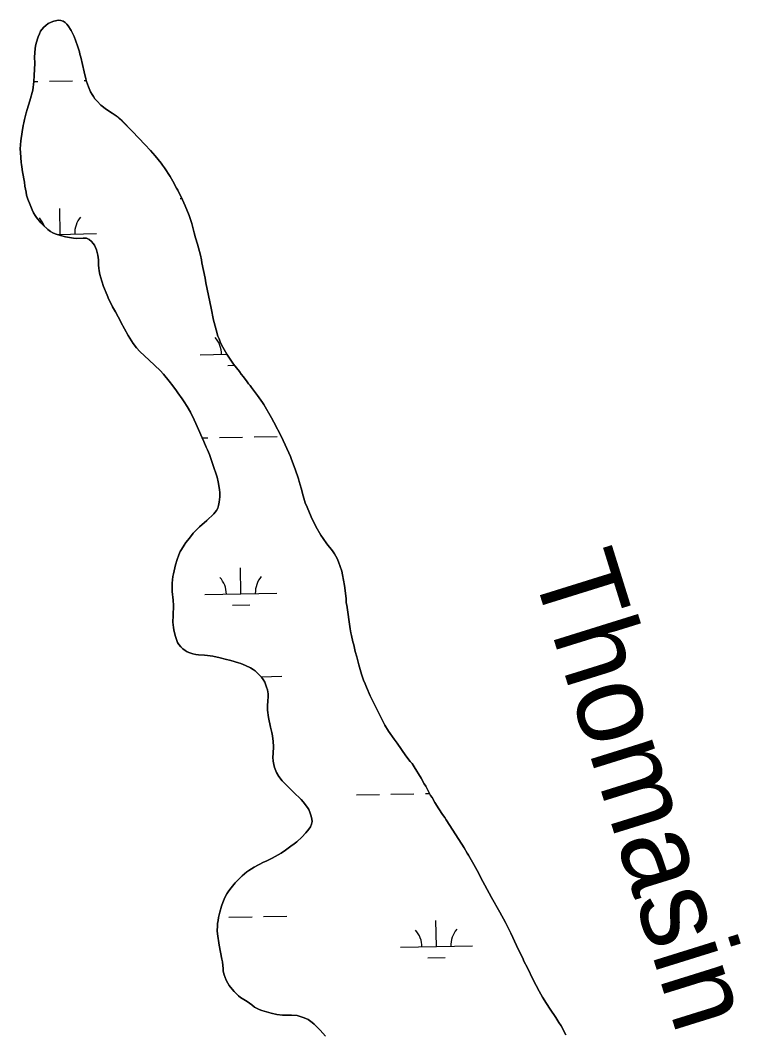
# Model space of a CAD drawing. Extents: x 3989314 to 4027622, y 243956 to 270014.
# Drawn here: x 4007625 to 4008624, y 264339 to 265741 of the extents above; entities that cross this region are included whole.
import ezdxf

# ---------------------------------------------------------------- set-up
doc = ezdxf.new("R2010")
doc.units = 0
for name, color, linetype in [('V-RIVR-EDGE', 7, 'Continuous'), ('V-RIVR-IDEN', 7, 'Continuous'), ('V-WETL-SWMP', 7, 'Continuous')]:
    doc.layers.add(name, color=color, linetype=linetype)

msp = doc.modelspace()

# ---------------------------------------------------------------- linework, layer by layer
at = {"layer": 'V-RIVR-EDGE'}
for points in [[(4007678.2, 265740.6), (4007671.7, 265739.2), (4007670.4, 265738.7), (4007664, 265736), (4007660.7, 265733.4), (4007658, 265730.9), (4007655.2, 265727.8), (4007653.2, 265725.2), (4007651.6, 265721.7), (4007649.8, 265717.4), (4007647.2, 265708.7), (4007646.4, 265704.7), (4007645.9, 265701.6), (4007645, 265689.5), (4007645.1, 265681.1), (4007644.5, 265663.9), (4007643.9, 265655.4), (4007642.3, 265643.7), (4007638.5, 265628.9), (4007634.5, 265616.6), (4007633.4, 265612.2), (4007631.8, 265606.8), (4007630.9, 265603.1), (4007630, 265598.3), (4007629.1, 265594.6), (4007627.6, 265586), (4007625.8, 265573.5), (4007625, 265562.4), (4007625.2, 265557.3), (4007626.4, 265543.5), (4007626.9, 265540.5), (4007627.2, 265537.3), (4007628.3, 265530.1), (4007630.9, 265515.8), (4007631.6, 265510.4), (4007633.2, 265502.3), (4007633.7, 265498.1), (4007635.6, 265492.5), (4007638.6, 265484.6), (4007641.6, 265477.5), (4007643.6, 265473.5), (4007645.7, 265469.9), (4007647.6, 265467.2), (4007653.5, 265459.8), (4007655.9, 265457.3), (4007663.5, 265450.2), (4007667.1, 265447.4), (4007670.4, 265445.7), (4007673.7, 265444.4), (4007681, 265442.1), (4007688, 265440.4), (4007698.7, 265438.1), (4007703.5, 265437.7), (4007712.2, 265438.2), (4007716.8, 265438.1), (4007720.7, 265436.5), (4007724.1, 265433.6), (4007726.2, 265431.1), (4007727.9, 265428.5), (4007730.6, 265422.2), (4007731.8, 265418.5), (4007732.6, 265414.6), (4007733.4, 265408.4), (4007733.8, 265400.9), (4007734.2, 265396.5), (4007734.7, 265392.8), (4007735.5, 265388.1), (4007738.1, 265378.8), (4007740.7, 265371.2), (4007745.6, 265359.1), (4007748.1, 265353.4), (4007751.6, 265346.3), (4007753.1, 265343.2), (4007757.3, 265336), (4007760.9, 265329.1), (4007762.8, 265325.8), (4007764.6, 265321.7), (4007774.6, 265303.3), (4007781.9, 265292.1), (4007786.4, 265286.1), (4007791.1, 265281.1), (4007804, 265269.2), (4007818.9, 265254.7), (4007823.9, 265249.6), (4007831.5, 265240.2), (4007836.8, 265233.3), (4007841.6, 265226.4), (4007843.5, 265223.9), (4007849.6, 265215.3), (4007852.5, 265211.2), (4007856.6, 265204.8), (4007861, 265196.9), (4007866.4, 265186.4), (4007868.8, 265181.1), (4007874.3, 265168.6), (4007875.5, 265165.4), (4007877.5, 265161.2), (4007879.6, 265156.1), (4007883, 265148.5), (4007884.8, 265144.9), (4007887.4, 265138.3)], [(4007709, 265689.5), (4007707.8, 265693.5), (4007707.1, 265696.6), (4007704.6, 265705.1), (4007699.8, 265718), (4007695.8, 265726.4), (4007691.6, 265732.6), (4007689.7, 265734.9), (4007687.3, 265737.3), (4007684.5, 265739.2), (4007681.3, 265740.1), (4007678.2, 265740.6)], [(4008105.1, 264815.8), (4008103.4, 264820.4), (4008101.3, 264825.3), (4008098.3, 264833.7), (4008094.7, 264846.4), (4008091.8, 264857.9), (4008089.5, 264864.9), (4008087.6, 264874.1), (4008086.2, 264878.6), (4008084.6, 264887.1), (4008083.6, 264891.1), (4008082.5, 264896.6), (4008077.9, 264929.3), (4008077.2, 264932.7), (4008076.9, 264938.6), (4008074.7, 264956.8), (4008072.2, 264971.6), (4008070.9, 264976.7), (4008066.6, 264989.2), (4008064.6, 264994), (4008060.9, 265000.6), (4008058, 265004.5), (4008050.1, 265014.4), (4008045, 265021.7), (4008041.9, 265026.4), (4008035, 265038.4), (4008028.6, 265052), (4008023, 265065.4), (4008020.4, 265071.2), (4008016.6, 265084), (4008015.7, 265088.3), (4008014.7, 265091.5), (4008011.9, 265100.8), (4008010.8, 265104.6), (4008006.5, 265118), (4008001.5, 265131.5), (4008000, 265135.3), (4007987.3, 265162.9), (4007977, 265183), (4007973.5, 265189.3), (4007962.8, 265207.6), (4007961, 265210.5), (4007954, 265220.3), (4007945.7, 265231.2), (4007944, 265233.8), (4007941.7, 265236.5), (4007939.7, 265239.3), (4007934.7, 265245.8), (4007931.6, 265249.9), (4007929.2, 265253.3), (4007921, 265263.5), (4007916.2, 265270.3), (4007911.7, 265277.3), (4007907.8, 265284), (4007904.4, 265290.4), (4007902.4, 265294.6), (4007900.9, 265298.9), (4007899.3, 265302.5), (4007896.6, 265311.2), (4007893.8, 265321.2), (4007893, 265324.7), (4007889.8, 265341.2), (4007887.9, 265350), (4007882.6, 265376.2), (4007881.4, 265383), (4007877.1, 265404.1), (4007876.5, 265408.1), (4007875, 265414.7), (4007870.9, 265430), (4007868.3, 265439), (4007866.2, 265445.6), (4007862.9, 265458.7), (4007859.4, 265469.7), (4007853.9, 265483.3), (4007850.1, 265491.7), (4007843.5, 265505.1), (4007842, 265507.9), (4007836.7, 265517.4), (4007832.8, 265524), (4007825.1, 265535.7), (4007822.3, 265539.5), (4007820.5, 265542.4), (4007812.3, 265552.5), (4007805.9, 265559.7), (4007797.9, 265568.4), (4007780.9, 265586.4), (4007766.3, 265600.9), (4007758, 265607.8), (4007752.6, 265611.6), (4007744.5, 265616.7), (4007736.9, 265623), (4007731.6, 265628.2), (4007728.7, 265631.6), (4007726.5, 265634.8), (4007724.8, 265637.4), (4007722.6, 265641.3), (4007719.8, 265648.2), (4007717.1, 265655.6), (4007716.2, 265659.4), (4007713.5, 265668.9), (4007709, 265689.5)], [(4007887.4, 265138.3), (4007892.3, 265124.2), (4007898.1, 265106.7), (4007899.5, 265100.5), (4007901.4, 265089.7), (4007901.9, 265085.3), (4007901.8, 265079.6), (4007901.6, 265076), (4007901.1, 265072), (4007900.2, 265067.7), (4007898.9, 265063.7), (4007897.1, 265060.4), (4007893.4, 265055.9), (4007890.6, 265053.1), (4007886.6, 265049.6), (4007884, 265046.8), (4007873.9, 265038.1), (4007865.1, 265029.1), (4007859.6, 265022.4), (4007854.7, 265016.2), (4007852.3, 265012.7), (4007848.5, 265006.7), (4007846.9, 265003.7), (4007844.8, 264999), (4007842.5, 264992.7), (4007840.4, 264985.3), (4007837.5, 264972.8), (4007836.7, 264969), (4007835.7, 264959.8), (4007835.6, 264955.7), (4007835.9, 264948.4), (4007837.3, 264936.3), (4007837.7, 264928.7), (4007837, 264914.8), (4007836.8, 264905.9), (4007837.4, 264898.5), (4007837.9, 264895.2), (4007838.8, 264891), (4007840.3, 264885.9), (4007841.7, 264881.5), (4007843.3, 264877.6), (4007845, 264874.6), (4007847.6, 264871.5), (4007850.7, 264868.7), (4007853.7, 264866.3), (4007856.4, 264864.6), (4007860.2, 264863.1), (4007864.4, 264861.8), (4007868.7, 264860.9), (4007872.5, 264860.4), (4007880.4, 264860.1), (4007884.8, 264859.7), (4007888.6, 264859), (4007892.3, 264858.6), (4007902.5, 264856.2), (4007909.4, 264854.3), (4007917.1, 264852.5), (4007927.6, 264849.5), (4007931, 264848.3), (4007937.5, 264845.8), (4007944.3, 264842.4), (4007948, 264840.1), (4007950.8, 264838.1), (4007957.2, 264832), (4007959.5, 264829.5), (4007961.9, 264826.2), (4007964.1, 264822.4), (4007966.8, 264815.8), (4007967.9, 264811.8), (4007968.8, 264806.4), (4007969, 264801.4), (4007968.6, 264797.8), (4007968.5, 264794.7), (4007968, 264791.7), (4007968.1, 264783.6), (4007969.3, 264773.5), (4007972.1, 264760.2), (4007974, 264752.5), (4007975, 264748.2), (4007976, 264740.2), (4007976.2, 264733.2), (4007976.1, 264730), (4007975.7, 264727), (4007975.7, 264723.5), (4007975.5, 264718.6), (4007975.8, 264712.9), (4007976.6, 264708.2), (4007977.8, 264704.1), (4007980.3, 264697.4), (4007983.8, 264691.5), (4007988.5, 264685.5), (4007998.5, 264675.3), (4008004.2, 264670.2), (4008014.5, 264660), (4008017.7, 264656.5), (4008023.6, 264648.7), (4008025.2, 264645.8), (4008027.3, 264641), (4008028.6, 264636.9), (4008029.6, 264632.7), (4008029.8, 264629.4)], [(4008381.6, 264333.3), (4008375.2, 264345.9), (4008372.2, 264350.5), (4008368.1, 264357.6), (4008360.2, 264369), (4008355.2, 264376.8), (4008349.6, 264385.8), (4008344.9, 264393.9), (4008336.4, 264409.9), (4008328.5, 264426.3), (4008323.7, 264435.6), (4008322.5, 264438.4), (4008313.2, 264457.2), (4008305.3, 264474.4), (4008298.2, 264489.1), (4008290.4, 264503.7), (4008278.9, 264523.7), (4008263.6, 264552.3), (4008261.3, 264557.2), (4008254, 264569.8), (4008247, 264582.5), (4008245, 264585.6), (4008241, 264592.6), (4008229.4, 264611), (4008215.8, 264631.6), (4008213.8, 264634.8), (4008210.7, 264639), (4008205.6, 264646.7), (4008200.2, 264655.7), (4008196.4, 264662.5), (4008194.3, 264665.5), (4008187.6, 264678.4), (4008185.5, 264681.7), (4008181.1, 264689.5), (4008171.6, 264705.2), (4008168.6, 264709.7), (4008166.1, 264712.6), (4008160.1, 264720.4), (4008147.9, 264737.8), (4008143.7, 264743.4), (4008135.9, 264754.6), (4008130.9, 264763), (4008126.6, 264771), (4008110.3, 264803.8), (4008105.1, 264815.8)], [(4008029.8, 264629.4), (4008029.1, 264625.8), (4008027.5, 264621.7), (4008025.4, 264618.6), (4008021.2, 264613.4), (4008015.4, 264607.5), (4008008.7, 264601.3), (4008005.2, 264598.5), (4008000.5, 264595.1), (4007993.1, 264589.5), (4007986.8, 264585.3), (4007974.4, 264578.5), (4007966.3, 264574.3), (4007962.6, 264572.9), (4007949.5, 264566.1), (4007942.2, 264561.5), (4007939.5, 264559.6), (4007932.9, 264553.9), (4007929.2, 264550.4), (4007923.1, 264544), (4007915.8, 264535.2), (4007913.4, 264531.8), (4007911.7, 264529.1), (4007909.5, 264525), (4007907.9, 264521.5), (4007906, 264517.1), (4007904.2, 264511.8), (4007901.8, 264503.5), (4007900.1, 264496.3), (4007899.6, 264492.1), (4007898.7, 264487.9), (4007898.5, 264484.8), (4007898.4, 264477.8), (4007898.8, 264473.5), (4007901.1, 264457.9), (4007904.6, 264438.2), (4007905.4, 264434.5), (4007906, 264429.8), (4007906.4, 264425.2), (4007906.5, 264421.7)], [(4007906.5, 264421.7), (4007908, 264416.4), (4007910.8, 264409.3), (4007912.9, 264404.9), (4007914.9, 264401.7), (4007916.8, 264399.3), (4007921.7, 264393.5), (4007927.7, 264387.6), (4007930.6, 264385.4), (4007939.8, 264379.6), (4007946.4, 264374.9), (4007950, 264372), (4007953.5, 264369.9), (4007956.4, 264368.4), (4007960.1, 264367.3), (4007973.2, 264363.6), (4007981.1, 264361.7), (4007988.7, 264360.7), (4008001.3, 264360.7), (4008009.2, 264360.1), (4008013.1, 264359), (4008017.5, 264357.6), (4008021, 264356.1), (4008024.2, 264354.5), (4008030, 264350.5), (4008032.9, 264348), (4008041.2, 264339.8), (4008048.5, 264331.7)]]:
    msp.add_lwpolyline(points, dxfattribs=at)
at = {"layer": 'V-WETL-SWMP'}
for p, q in [((4007643.9, 265655.5), (4007649.6, 265655.6)), ((4007665.5, 265655.9), (4007697.5, 265656.6)), ((4007713.5, 265656.9), (4007716.8, 265657)), ((4007846.7, 265493.3), (4007849.3, 265493.4)), ((4007680.6, 265443.6), (4007679.9, 265479.6)), ((4007676.6, 265443.5), (4007730.6, 265444.6)), ((4007874.5, 265276.6), (4007911.7, 265277.4)), ((4007912.8, 265261.9), (4007922.1, 265262.1)), ((4007877.5, 265161.2), (4007885.4, 265161.4)), ((4007901.4, 265161.7), (4007933.3, 265162.3)), ((4007949.3, 265162.6), (4007981.3, 265163.3)), ((4007931.1, 264945), (4007930.4, 264981)), ((4007881.1, 264944), (4007981.1, 264946)), ((4007919.4, 264929.3), (4007943.4, 264929.8)), ((4007959, 264830.1), (4007988, 264830.7)), ((4008091.3, 264666.2), (4008123.3, 264666.8)), ((4008139.3, 264667.2), (4008171.2, 264667.8)), ((4008187.2, 264668.1), (4008192.9, 264668.2)), ((4007914.6, 264496.5), (4007946.6, 264497.1)), ((4007962.6, 264497.4), (4007994.6, 264498.1)), ((4008202.3, 264455.8), (4008201.6, 264491.8)), ((4008152.3, 264454.8), (4008252.3, 264456.8)), ((4008190.6, 264440.1), (4008214.6, 264440.6))]:
    msp.add_line(p, q, dxfattribs=at)
for points in [[(4007804, 265269.2), (4007791.1, 265281.1), (4007786.4, 265286.1), (4007781.9, 265292.1), (4007774.6, 265303.3), (4007764.6, 265321.7), (4007762.8, 265325.8), (4007760.9, 265329.1), (4007757.3, 265336), (4007753.1, 265343.2), (4007751.6, 265346.3), (4007748.1, 265353.4), (4007745.6, 265359.1), (4007740.7, 265371.2), (4007738.1, 265378.8), (4007735.5, 265388.1), (4007734.7, 265392.8), (4007734.2, 265396.5), (4007733.8, 265400.9), (4007733.4, 265408.4), (4007732.6, 265414.6), (4007731.8, 265418.5), (4007730.6, 265422.2), (4007727.9, 265428.5), (4007726.2, 265431.1), (4007724.1, 265433.6), (4007720.7, 265436.5), (4007716.8, 265438.1), (4007712.2, 265438.2), (4007703.5, 265437.7), (4007698.7, 265438.1), (4007688, 265440.4), (4007681, 265442.1), (4007673.7, 265444.4), (4007670.4, 265445.7), (4007667.1, 265447.4), (4007663.5, 265450.2), (4007655.9, 265457.3), (4007653.5, 265459.8), (4007647.6, 265467.2), (4007645.7, 265469.9), (4007643.6, 265473.5), (4007641.6, 265477.5), (4007638.6, 265484.6), (4007635.6, 265492.5), (4007633.7, 265498.1), (4007633.2, 265502.3), (4007631.6, 265510.4), (4007630.9, 265515.8), (4007628.3, 265530.1), (4007627.2, 265537.3), (4007626.9, 265540.5), (4007626.4, 265543.5), (4007625.2, 265557.3), (4007625, 265562.4), (4007625.8, 265573.5), (4007627.6, 265586), (4007629.1, 265594.6), (4007630, 265598.3), (4007630.9, 265603.1), (4007631.8, 265606.8), (4007633.4, 265612.2), (4007634.5, 265616.6), (4007638.5, 265628.9), (4007642.3, 265643.7), (4007643.9, 265655.4), (4007644.5, 265663.9), (4007645.1, 265681.1), (4007645, 265689.5), (4007645.9, 265701.6), (4007646.4, 265704.7), (4007647.3, 265708.7), (4007649.8, 265717.4), (4007651.6, 265721.7), (4007653.2, 265725.2), (4007655.2, 265727.8), (4007658, 265730.9), (4007660.7, 265733.4), (4007664, 265736), (4007670.4, 265738.7), (4007671.7, 265739.2), (4007678.2, 265740.6), (4007681.3, 265740.1), (4007684.5, 265739.2), (4007687.3, 265737.3), (4007689.7, 265734.9), (4007691.6, 265732.6), (4007695.8, 265726.4), (4007699.8, 265718), (4007704.6, 265705.1), (4007707.1, 265696.6), (4007707.8, 265693.5), (4007709, 265689.5), (4007713.5, 265668.9), (4007716.2, 265659.4), (4007717.1, 265655.6), (4007719.8, 265648.2), (4007722.6, 265641.3), (4007724.8, 265637.4), (4007726.5, 265634.8), (4007728.7, 265631.6)], [(4007728.7, 265631.6), (4007731.6, 265628.2), (4007736.9, 265623), (4007744.5, 265616.7), (4007752.6, 265611.6), (4007758, 265607.8), (4007766.3, 265600.8), (4007780.9, 265586.4), (4007797.9, 265568.4), (4007805.9, 265559.7), (4007812.3, 265552.5), (4007820.5, 265542.4), (4007822.3, 265539.5), (4007825.1, 265535.7), (4007832.8, 265524), (4007836.7, 265517.4), (4007842, 265507.9), (4007843.5, 265505.1), (4007850.1, 265491.7), (4007853.9, 265483.3), (4007859.4, 265469.7), (4007862.9, 265458.7), (4007866.2, 265445.6), (4007868.3, 265439), (4007870.9, 265430), (4007875, 265414.7), (4007876.5, 265408.1), (4007877.1, 265404.1), (4007881.4, 265383), (4007882.6, 265376.2), (4007887.9, 265350), (4007889.8, 265341.2), (4007893, 265324.7), (4007893.8, 265321.2), (4007896.6, 265311.2), (4007899.3, 265302.5), (4007900.9, 265298.9), (4007902.5, 265294.6), (4007904.4, 265290.4), (4007907.8, 265284), (4007911.7, 265277.3), (4007916.2, 265270.3), (4007921, 265263.5), (4007929.2, 265253.3), (4007931.6, 265249.9), (4007934.7, 265245.8), (4007939.7, 265239.3), (4007941.7, 265236.5), (4007944, 265233.8), (4007945.7, 265231.2), (4007954, 265220.3), (4007961, 265210.5), (4007962.8, 265207.6), (4007973.5, 265189.3), (4007977, 265183), (4007987.3, 265162.9), (4008000, 265135.3), (4008001.5, 265131.5), (4008006.5, 265118), (4008010.8, 265104.6), (4008011.9, 265100.8), (4008014.7, 265091.5), (4008015.7, 265088.3), (4008016.6, 265084), (4008020.4, 265071.2), (4008023, 265065.4), (4008028.6, 265052), (4008035, 265038.4), (4008041.9, 265026.4), (4008045, 265021.7), (4008050.1, 265014.4), (4008058, 265004.5), (4008060.9, 265000.6), (4008064.6, 264994), (4008066.6, 264989.2), (4008070.9, 264976.7), (4008072.2, 264971.6), (4008074.7, 264956.8), (4008076.9, 264938.6), (4008077.2, 264932.7), (4008077.9, 264929.3), (4008082.5, 264896.6), (4008083.6, 264891.1), (4008084.6, 264887.1), (4008086.2, 264878.6), (4008087.6, 264874.1), (4008089.5, 264864.9), (4008091.8, 264857.9), (4008094.7, 264846.4), (4008098.3, 264833.7), (4008101.3, 264825.3), (4008103.4, 264820.4), (4008105.1, 264815.8), (4008110.3, 264803.8), (4008126.6, 264771), (4008130.9, 264763), (4008135.9, 264754.6), (4008143.7, 264743.4), (4008147.9, 264737.8), (4008160.1, 264720.4), (4008166.1, 264712.6)], [(4007976.1, 264730), (4007976.2, 264733.2), (4007976, 264740.2), (4007975, 264748.2), (4007974, 264752.5), (4007972.1, 264760.2), (4007969.3, 264773.5), (4007968.1, 264783.6), (4007968, 264791.7), (4007968.5, 264794.7), (4007968.6, 264797.8), (4007969, 264801.4), (4007968.8, 264806.4), (4007967.9, 264811.8), (4007966.8, 264815.8), (4007964.1, 264822.4), (4007961.9, 264826.2), (4007959.5, 264829.5), (4007957.2, 264832), (4007950.8, 264838.1), (4007948, 264840.1), (4007944.3, 264842.4), (4007937.5, 264845.8), (4007931, 264848.3), (4007927.6, 264849.5), (4007917.1, 264852.5), (4007909.4, 264854.3), (4007902.5, 264856.2), (4007892.3, 264858.6), (4007888.6, 264859), (4007884.8, 264859.7), (4007880.4, 264860.1), (4007872.5, 264860.4), (4007868.7, 264860.9), (4007864.4, 264861.8), (4007860.2, 264863.1), (4007856.4, 264864.6), (4007853.7, 264866.3), (4007850.7, 264868.7), (4007847.6, 264871.5), (4007845, 264874.6), (4007843.3, 264877.6), (4007841.7, 264881.5), (4007840.3, 264885.9), (4007838.8, 264891), (4007837.9, 264895.2), (4007837.4, 264898.5), (4007836.8, 264905.9), (4007837, 264914.8), (4007837.7, 264928.7), (4007837.3, 264936.3), (4007835.9, 264948.4), (4007835.6, 264955.7), (4007835.7, 264959.8), (4007836.7, 264969), (4007837.5, 264972.8), (4007840.4, 264985.3), (4007842.5, 264992.7), (4007844.8, 264999), (4007846.9, 265003.7), (4007848.5, 265006.7), (4007852.3, 265012.7), (4007854.7, 265016.2), (4007859.6, 265022.4), (4007865.1, 265029.1), (4007873.9, 265038.1), (4007884, 265046.8), (4007886.6, 265049.6), (4007890.6, 265053.1), (4007893.4, 265055.9), (4007897.1, 265060.4), (4007898.9, 265063.7), (4007900.2, 265067.7), (4007901.1, 265072), (4007901.6, 265076), (4007901.8, 265079.6), (4007901.9, 265085.3), (4007901.4, 265089.7), (4007899.5, 265100.5), (4007898.1, 265106.7), (4007892.3, 265124.2), (4007887.4, 265138.3), (4007884.8, 265144.9), (4007883, 265148.5), (4007879.6, 265156.1), (4007877.5, 265161.2), (4007875.5, 265165.4), (4007874.3, 265168.6), (4007868.8, 265181.1), (4007866.4, 265186.4), (4007861, 265196.9), (4007856.6, 265204.8), (4007852.5, 265211.2), (4007849.6, 265215.3), (4007843.5, 265223.9), (4007841.6, 265226.4), (4007836.8, 265233.3), (4007831.5, 265240.2), (4007823.9, 265249.6), (4007818.9, 265254.7), (4007804, 265269.2)], [(4008048.5, 264331.7), (4008041.2, 264339.8), (4008032.9, 264348), (4008030, 264350.5), (4008024.2, 264354.5), (4008021, 264356.1), (4008017.5, 264357.6), (4008013.1, 264359), (4008009.2, 264360.1), (4008001.3, 264360.7), (4007988.7, 264360.7), (4007981.1, 264361.7), (4007973.2, 264363.6), (4007960.1, 264367.3), (4007956.4, 264368.4), (4007953.5, 264369.9), (4007950, 264372), (4007946.4, 264374.9), (4007939.8, 264379.6), (4007930.6, 264385.4), (4007927.7, 264387.6), (4007921.7, 264393.5), (4007916.8, 264399.3), (4007914.9, 264401.7), (4007912.9, 264404.9), (4007910.8, 264409.3), (4007908, 264416.4), (4007906.5, 264421.7), (4007906.4, 264425.2), (4007906, 264429.8), (4007905.4, 264434.5), (4007904.6, 264438.2), (4007901.1, 264457.9), (4007898.8, 264473.5), (4007898.4, 264477.8), (4007898.5, 264484.8), (4007898.7, 264487.9), (4007899.6, 264492.1), (4007900.1, 264496.3), (4007901.8, 264503.5), (4007904.2, 264511.8), (4007906, 264517.1), (4007907.9, 264521.5), (4007909.5, 264525), (4007911.7, 264529.1), (4007913.4, 264531.8), (4007915.8, 264535.2), (4007923.1, 264544), (4007929.2, 264550.4), (4007932.9, 264553.9), (4007939.5, 264559.6), (4007942.2, 264561.5), (4007949.5, 264566.1), (4007962.6, 264572.9), (4007966.3, 264574.3), (4007974.4, 264578.5), (4007986.8, 264585.3), (4007993.1, 264589.5), (4008000.5, 264595.1), (4008005.2, 264598.5), (4008008.7, 264601.3), (4008015.4, 264607.5), (4008021.2, 264613.4), (4008025.4, 264618.6), (4008027.5, 264621.7), (4008029.1, 264625.8), (4008029.8, 264629.4), (4008029.6, 264632.7), (4008028.6, 264636.9), (4008027.3, 264641), (4008025.2, 264645.8), (4008023.6, 264648.7), (4008017.7, 264656.5), (4008014.5, 264660), (4008004.2, 264670.2), (4007998.5, 264675.3), (4007988.5, 264685.5), (4007983.8, 264691.5), (4007980.3, 264697.4), (4007977.8, 264704.1), (4007976.6, 264708.2), (4007975.8, 264712.9), (4007975.5, 264718.6), (4007975.7, 264723.5), (4007975.7, 264727), (4007976.1, 264730)], [(4008166.1, 264712.6), (4008168.6, 264709.7), (4008171.6, 264705.2), (4008181.1, 264689.5), (4008185.5, 264681.7), (4008187.6, 264678.4), (4008194.3, 264665.5), (4008196.4, 264662.5), (4008200.2, 264655.7), (4008205.6, 264646.7), (4008210.7, 264639), (4008213.8, 264634.8), (4008215.8, 264631.6), (4008229.4, 264611), (4008241, 264592.6), (4008245, 264585.6), (4008247, 264582.5), (4008254, 264569.8), (4008261.3, 264557.2), (4008263.6, 264552.3), (4008278.9, 264523.7), (4008290.4, 264503.7), (4008298.2, 264489.1), (4008305.3, 264474.4), (4008313.2, 264457.2), (4008322.5, 264438.4), (4008323.7, 264435.6), (4008328.5, 264426.3), (4008336.4, 264409.9), (4008344.9, 264393.9), (4008349.6, 264385.8), (4008355.2, 264376.8), (4008360.2, 264369), (4008368.1, 264357.6), (4008372.2, 264350.5), (4008375.2, 264345.9), (4008381.6, 264333.3)]]:
    msp.add_lwpolyline(points, dxfattribs=at)
for centre, start, end in [((4007625.4, 265443), 19.5691, 41.9135), ((4007735.8, 265445.2), 140.3699, 181.9135), ((4007869.2, 265277), 0.3699, 41.9135), ((4007875.8, 264944.4), 0.3699, 41.9135), ((4007986.3, 264946.6), 140.3699, 181.9135), ((4008147.1, 264455.1), 0.3699, 41.9135), ((4008257.5, 264457.3), 140.3699, 181.9135)]:
    msp.add_arc(centre, 35.2, start, end, dxfattribs=at)

# ---------------------------------------------------------------- texts
at = {"layer": 'V-RIVR-IDEN'}
msp.add_text('Thomasin', height=116, rotation=287.3156, dxfattribs=at).set_placement((4008333.9, 264981.5))

doc.saveas('drawing.dxf')
